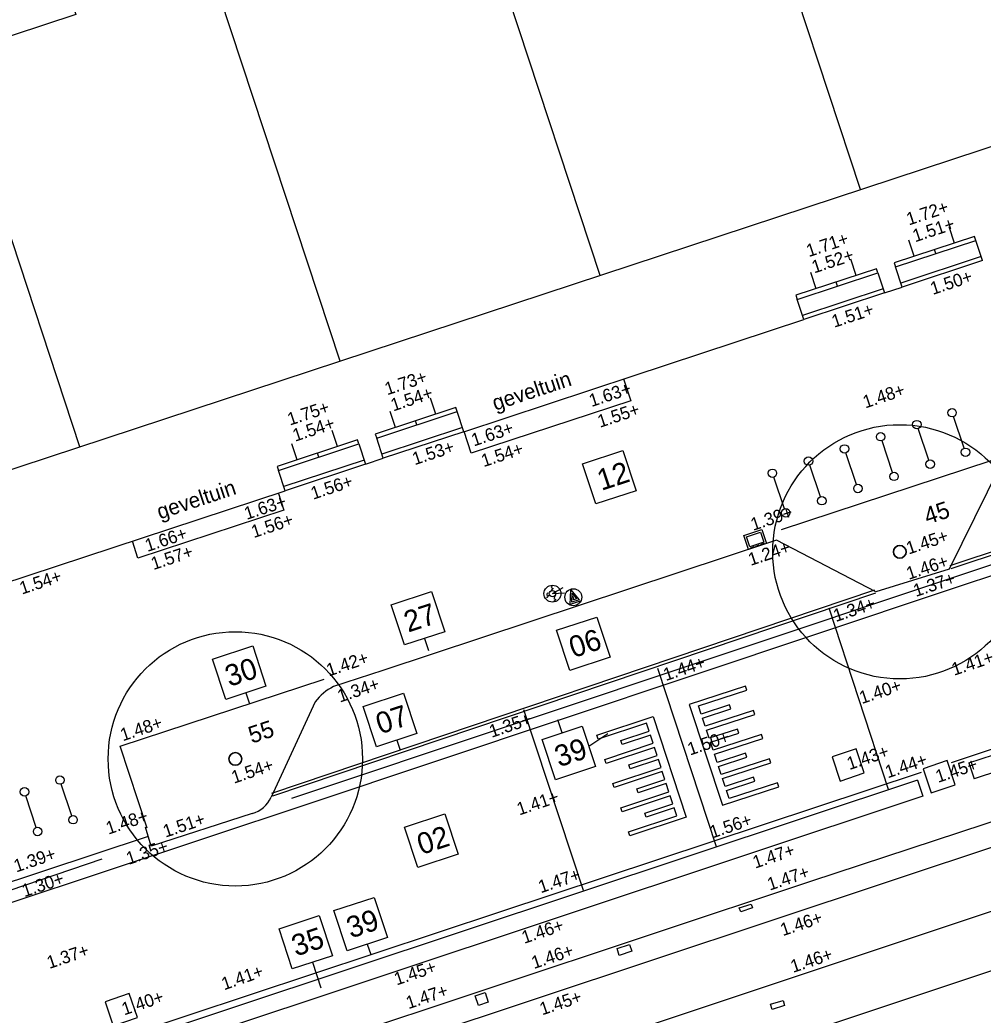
# Model space of a CAD drawing. Extents: x 122462 to 123306, y 485548 to 486417.
# Drawn here: x 122830.05 to 122852.78, y 486190.57 to 486214.05 of the extents above; entities that cross this region are included whole.
import ezdxf

# ---------------------------------------------------------------- set-up
doc = ezdxf.new("R2010")
doc.units = 0
for name, color, linetype in [('B nummers', 7, 'Continuous'), ('B-WE-AL-T25', 7, 'Continuous'), ('B-WE-AL-WERKGRENS-G', 7, 'Continuous'), ('B-WE-GR-BOOM-S', 7, 'Continuous'), ('B-WE-GR-BOOM_BOOMDIAMETER', 7, 'Continuous'), ('B-WE-IE-MEUBILAIR_WEGMEUBILAIR-S', 7, 'Continuous'), ('B-WE-OG-BEBOUWING_PORTIEK1-G', 7, 'Continuous'), ('B-WE-OG-BEBOUWING_TRAP-G', 7, 'Continuous'), ('B-WE-OG-HOOGTEPUNT-S', 7, 'Continuous'), ('B-WE-OG-TOPOKAART-G', 7, 'Continuous'), ('B-WE-VH-MATERIAALGRENS_ASFALT-G', 7, 'Continuous'), ('B-WE-VW-MARKERING_LANGS_STREEP_DOORGETROKKEN_010-G', 7, 'Continuous'), ('Level 4', 7, 'Continuous'), ('Level 5', 7, 'Continuous'), ('V Hoogtelijn', 7, 'Continuous'), ('V markering 1-1 10 cm', 7, 'Continuous'), ('V markering figuratie', 7, 'Continuous'), ('V markering ononderbroken streep 10 cm', 7, 'Continuous'), ('V materiaalscheiding algemeen', 7, 'Continuous'), ('V meubilair fietsenrek', 7, 'Continuous'), ('V meubilair verkeersbord', 7, 'Continuous'), ('V opsluitband 100x200 mm', 7, 'Continuous'), ('V Rails', 7, 'Continuous'), ('V riool putdeksel', 7, 'Continuous'), ('V riool trottoirkolk', 7, 'Continuous'), ('V Scheidingsband tramband', 7, 'Continuous'), ('V trottoirband 180-200x250 mm specie', 7, 'Continuous')]:
    doc.layers.add(name, color=color, linetype=linetype)

msp = doc.modelspace()

# ---------------------------------------------------------------- linework, layer by layer
at = {"layer": 'B nummers'}
for p, q in [((122839.601, 486199.455), (122839.695, 486199.171)), ((122835.381, 486198.173), (122835.467, 486197.912)), ((122842.847, 486197.227), (122842.746, 486197.532)), ((122843.478, 486196.909), (122843.926, 486197.208)), ((122838.941, 486197.055), (122839.021, 486196.817)), ((122838.248, 486192.238), (122838.328, 486191.997)), ((122836.953, 486191.812), (122837.151, 486191.211))]:
    msp.add_line(p, q, dxfattribs=at)
for points in [[(122843.326, 486203.577), (122844.276, 486203.89), (122844.589, 486202.94), (122843.639, 486202.627)], [(122838.813, 486200.248), (122839.763, 486200.562), (122840.076, 486199.612), (122839.126, 486199.299)], [(122842.712, 486199.646), (122843.662, 486199.959), (122843.975, 486199.01), (122843.025, 486198.696)], [(122834.593, 486198.966), (122835.543, 486199.279), (122835.856, 486198.33), (122834.907, 486198.016)], [(122838.153, 486197.848), (122839.102, 486198.161), (122839.416, 486197.211), (122838.466, 486196.898)], [(122838.153, 486197.848), (122839.102, 486198.161), (122839.416, 486197.211), (122838.466, 486196.898)], [(122842.372, 486197.071), (122843.321, 486197.384), (122843.635, 486196.434), (122842.685, 486196.121)], [(122839.126, 486195), (122840.076, 486195.314), (122840.389, 486194.364), (122839.44, 486194.051)], [(122837.46, 486193.031), (122838.41, 486193.345), (122838.723, 486192.395), (122837.773, 486192.082)], [(122836.165, 486192.605), (122837.115, 486192.918), (122837.428, 486191.969), (122836.478, 486191.655)]]:
    msp.add_lwpolyline(points, close=True, dxfattribs=at)
at = {"layer": 'B-WE-AL-WERKGRENS-G'}
msp.add_lwpolyline([(122857.632, 486078.279), (122830.484, 486160.606), (122900.937, 486183.81), (122887.855, 486222.555), (122665.445, 486149.273), (122678.196, 486110.449), (122807.072, 486152.895), (122835.324, 486068.154)], dxfattribs=at)
at = {"layer": 'B-WE-GR-BOOM-S'}
for centre, radius in [((122850.813, 486201.497), 3), ((122850.813, 486201.497), 0.15), ((122835.134, 486196.612), 3), ((122835.134, 486196.612), 0.15)]:
    msp.add_circle(centre, radius, dxfattribs=at)
for centre, start, end in [((122850.813, 486201.497), 0, 180), ((122850.813, 486201.497), 180, 0), ((122835.134, 486196.612), 0, 180), ((122835.134, 486196.612), 180, 0)]:
    msp.add_arc(centre, 0.15, start, end, dxfattribs=at)
at = {"layer": 'B-WE-IE-MEUBILAIR_WEGMEUBILAIR-S'}
for p, q in [((122842.598, 486200.593), (122842.61, 486200.599)), ((122842.617, 486200.51), (122842.868, 486200.656)), ((122842.617, 486200.51), (122842.904, 486200.532)), ((122842.487, 486200.422), (122842.5, 486200.427)), ((122842.659, 486200.334), (122842.671, 486200.34))]:
    msp.add_line(p, q, dxfattribs=at)
for points in [[(122842.502, 486200.531), (122842.479, 486200.486), (122842.524, 486200.464), (122842.487, 486200.422), (122842.492, 486200.435)], [(122842.612, 486200.703), (122842.59, 486200.658), (122842.634, 486200.635), (122842.598, 486200.593), (122842.603, 486200.606)], [(122842.673, 486200.444), (122842.651, 486200.399), (122842.696, 486200.376), (122842.659, 486200.334), (122842.664, 486200.347)]]:
    msp.add_lwpolyline(points, dxfattribs=at)
for radius in [0.2, 0.0745]:
    msp.add_circle((122842.617, 486200.51), radius, dxfattribs=at)
at = {"layer": 'B-WE-OG-BEBOUWING_PORTIEK1-G'}
for p, q in [((122852.103, 486208.783), (122851.978, 486209.163)), ((122851.153, 486208.47), (122851.028, 486208.85)), ((122851.659, 486208.532), (122851.628, 486208.627)), ((122849.785, 486208.019), (122849.66, 486208.398)), ((122848.836, 486207.705), (122848.71, 486208.085)), ((122849.342, 486207.767), (122849.31, 486207.862)), ((122839.862, 486204.745), (122839.737, 486205.125)), ((122838.912, 486204.431), (122838.787, 486204.811)), ((122839.418, 486204.493), (122839.387, 486204.588)), ((122837.544, 486203.98), (122837.419, 486204.36)), ((122836.595, 486203.667), (122836.469, 486204.047)), ((122837.101, 486203.728), (122837.069, 486203.823))]:
    msp.add_line(p, q, dxfattribs=at)
for points in [[(122850.71, 486208.218), (122852.609, 486208.845), (122852.578, 486208.94), (122850.678, 486208.313)], [(122848.392, 486207.454), (122850.291, 486208.08), (122850.26, 486208.175), (122848.361, 486207.549)], [(122838.469, 486204.18), (122840.368, 486204.807), (122840.337, 486204.902), (122838.437, 486204.275)], [(122836.151, 486203.415), (122838.05, 486204.042), (122838.019, 486204.137), (122836.12, 486203.51)]]:
    msp.add_lwpolyline(points, close=True, dxfattribs=at)
at = {"layer": 'B-WE-OG-BEBOUWING_TRAP-G'}
for points in [[(122852.734, 486208.465), (122850.835, 486207.839)], [(122852.766, 486208.37), (122850.867, 486207.744)], [(122850.417, 486207.7), (122848.517, 486207.074)], [(122850.448, 486207.606), (122848.549, 486206.979)], [(122840.493, 486204.427), (122838.594, 486203.8)], [(122840.525, 486204.332), (122838.626, 486203.705)], [(122838.176, 486203.662), (122836.276, 486203.035)], [(122838.207, 486203.567), (122836.308, 486202.94)]]:
    msp.add_lwpolyline(points, dxfattribs=at)
at = {"layer": 'B-WE-OG-TOPOKAART-G'}
for p, q in [((122852.766, 486208.37), (122852.609, 486208.845)), ((122848.549, 486206.979), (122848.392, 486207.454)), ((122840.525, 486204.332), (122840.368, 486204.807)), ((122836.308, 486202.94), (122836.151, 486203.415))]:
    msp.add_line(p, q, dxfattribs=at)
for points in [[(122850.291, 486208.08), (122850.448, 486207.606), (122850.867, 486207.744), (122850.71, 486208.218)], [(122840.525, 486204.332), (122844.524, 486205.651), (122848.549, 486206.979)], [(122838.05, 486204.042), (122838.207, 486203.567), (122838.626, 486203.705), (122838.469, 486204.18)], [(122828.254, 486200.283), (122832.249, 486201.601), (122836.308, 486202.94)]]:
    msp.add_lwpolyline(points, dxfattribs=at)
at = {"layer": 'B-WE-VH-MATERIAALGRENS_ASFALT-G'}
msp.add_lwpolyline([(122890.684, 486213.94), (122878.693, 486209.938), (122852.013, 486201.099)], dxfattribs=at)
at = {"layer": 'B-WE-VW-MARKERING_LANGS_STREEP_DOORGETROKKEN_010-G'}
msp.add_lwpolyline([(122890.662, 486214.006), (122878.671, 486210.004), (122851.991, 486201.165)], dxfattribs=at)
at = {"layer": 'Level 4'}
for p, q in [((122849.882, 486210.043), (122846.435, 486220.504)), ((122843.743, 486208.02), (122840.703, 486217.248)), ((122837.605, 486205.998), (122834.158, 486216.458)), ((122831.467, 486203.975), (122828.426, 486213.204))]:
    msp.add_line(p, q, dxfattribs=at)
at = {"layer": 'Level 5'}
msp.add_lwpolyline([(122830.965, 486215.406), (122831.371, 486214.174), (122828.426, 486213.204)], dxfattribs=at)
at = {"layer": 'V Hoogtelijn'}
for p, q in [((122843.664, 486197.171), (122844.993, 486197.612)), ((122844.834, 486197.454), (122843.695, 486197.076)), ((122844.896, 486197.264), (122844.834, 486197.454)), ((122844.993, 486197.612), (122845.773, 486195.237)), ((122844.232, 486197.044), (122844.896, 486197.264)), ((122843.695, 486197.076), (122843.664, 486197.171)), ((122843.852, 486196.601), (122844.99, 486196.979)), ((122844.263, 486196.949), (122844.232, 486197.044)), ((122844.928, 486197.169), (122844.263, 486196.949)), ((122844.99, 486196.979), (122844.928, 486197.169)), ((122845.022, 486196.884), (122843.883, 486196.506)), ((122845.084, 486196.694), (122845.022, 486196.884)), ((122843.883, 486196.506), (122843.852, 486196.601)), ((122844.42, 486196.474), (122845.084, 486196.694)), ((122845.115, 486196.599), (122844.451, 486196.379)), ((122845.178, 486196.409), (122845.115, 486196.599)), ((122844.04, 486196.031), (122845.178, 486196.409)), ((122845.209, 486196.313), (122844.071, 486195.936)), ((122844.451, 486196.379), (122844.42, 486196.474)), ((122845.271, 486196.123), (122845.209, 486196.313)), ((122844.071, 486195.936), (122844.04, 486196.031)), ((122844.608, 486195.903), (122845.271, 486196.123)), ((122845.302, 486196.028), (122844.639, 486195.808)), ((122845.365, 486195.838), (122845.302, 486196.028)), ((122844.228, 486195.461), (122845.365, 486195.838)), ((122844.639, 486195.808), (122844.608, 486195.903)), ((122845.396, 486195.743), (122844.259, 486195.366)), ((122844.794, 486195.334), (122845.458, 486195.554)), ((122845.458, 486195.554), (122845.396, 486195.743)), ((122844.259, 486195.366), (122844.228, 486195.461)), ((122844.825, 486195.239), (122844.794, 486195.334)), ((122845.489, 486195.459), (122844.825, 486195.239)), ((122845.552, 486195.269), (122845.489, 486195.459)), ((122844.413, 486194.891), (122845.552, 486195.269)), ((122845.773, 486195.237), (122844.444, 486194.796)), ((122844.444, 486194.796), (122844.413, 486194.891))]:
    msp.add_line(p, q, dxfattribs=at)
for points in [[(122850.549, 486195.889), (122849.145, 486200.165)], [(122846.487, 486194.535), (122845.105, 486198.746)], [(122843.347, 486193.504), (122841.945, 486197.769)]]:
    msp.add_lwpolyline(points, dxfattribs=at)
at = {"layer": 'V markering 1-1 10 cm'}
for points in [[(122854.786, 486201.793), (122851.845, 486200.815), (122836.46, 486195.681)], [(122854.874, 486201.561), (122851.93, 486200.584), (122836.82, 486195.535), (122827.344, 486192.387)], [(122827.25, 486192.644), (122831.993, 486194.256)]]:
    msp.add_lwpolyline(points, dxfattribs=at)
at = {"layer": 'V markering figuratie'}
for p, q in [((122847.174, 486198.328), (122845.843, 486197.892)), ((122846.064, 486197.86), (122847.205, 486198.233)), ((122847.205, 486198.233), (122847.174, 486198.328)), ((122845.843, 486197.892), (122846.628, 486195.519)), ((122846.127, 486197.67), (122846.064, 486197.86)), ((122846.793, 486197.887), (122846.127, 486197.67)), ((122846.159, 486197.575), (122846.824, 486197.793)), ((122847.362, 486197.757), (122846.222, 486197.385)), ((122846.824, 486197.793), (122846.793, 486197.887)), ((122847.393, 486197.663), (122847.362, 486197.757)), ((122846.222, 486197.385), (122846.159, 486197.575)), ((122846.252, 486197.289), (122847.393, 486197.663)), ((122846.315, 486197.1), (122846.252, 486197.289)), ((122846.98, 486197.317), (122846.315, 486197.1)), ((122846.347, 486197.005), (122847.012, 486197.222)), ((122847.012, 486197.222), (122846.98, 486197.317)), ((122846.41, 486196.814), (122846.347, 486197.005)), ((122847.549, 486197.187), (122846.41, 486196.814)), ((122846.441, 486196.72), (122847.581, 486197.092)), ((122847.581, 486197.092), (122847.549, 486197.187)), ((122847.168, 486196.747), (122846.504, 486196.53)), ((122847.2, 486196.652), (122847.168, 486196.747)), ((122846.504, 486196.53), (122846.441, 486196.72)), ((122846.536, 486196.435), (122847.2, 486196.652)), ((122847.737, 486196.617), (122846.598, 486196.244)), ((122846.63, 486196.149), (122847.769, 486196.522)), ((122847.769, 486196.522), (122847.737, 486196.617)), ((122846.598, 486196.244), (122846.536, 486196.435)), ((122846.692, 486195.961), (122846.63, 486196.149)), ((122847.357, 486196.178), (122846.692, 486195.961)), ((122846.724, 486195.866), (122847.389, 486196.083)), ((122847.927, 486196.049), (122846.786, 486195.676)), ((122847.389, 486196.083), (122847.357, 486196.178)), ((122847.958, 486195.954), (122847.927, 486196.049)), ((122846.628, 486195.519), (122847.958, 486195.954)), ((122846.786, 486195.676), (122846.724, 486195.866))]:
    msp.add_line(p, q, dxfattribs=at)
for points in [[(122847.333, 486193.099), (122847.058, 486193.001), (122847.026, 486193.096), (122847.303, 486193.186), (122847.333, 486193.099)], [(122844.436, 486192.235), (122844.488, 486192.076), (122844.191, 486191.976), (122844.141, 486192.139), (122844.436, 486192.235)], [(122840.869, 486190.79), (122840.796, 486191.024), (122841.029, 486191.099), (122841.101, 486190.87), (122840.869, 486190.79)], [(122847.765, 486190.824), (122848.059, 486190.912), (122848.089, 486190.795), (122847.8, 486190.698), (122847.765, 486190.824)]]:
    msp.add_lwpolyline(points, dxfattribs=at)
at = {"layer": 'V markering ononderbroken streep 10 cm'}
for points in [[(122852.036, 486196.524), (122862.304, 486199.937), (122870.288, 486202.571), (122874.361, 486203.912), (122877.937, 486205.084)], [(122850.214, 486200.59), (122835.991, 486195.795)], [(122828.129, 486188.619), (122841.373, 486193.005), (122851.321, 486196.3)]]:
    msp.add_lwpolyline(points, dxfattribs=at)
at = {"layer": 'V materiaalscheiding algemeen'}
for points in [[(122828.771, 486187.102), (122837.36, 486189.952), (122848.716, 486193.729), (122856.341, 486196.233), (122866.652, 486199.655), (122878.268, 486203.536), (122881.909, 486204.772)], [(122850.236, 486200.524), (122836.013, 486195.729)]]:
    msp.add_lwpolyline(points, dxfattribs=at)
at = {"layer": 'V meubilair fietsenrek'}
for p, q in [((122852.33, 486203.94), (122852.078, 486204.686)), ((122851.496, 486203.659), (122851.245, 486204.404)), ((122850.644, 486203.372), (122850.393, 486204.117)), ((122849.793, 486203.085), (122849.541, 486203.83)), ((122848.941, 486202.798), (122848.69, 486203.543)), ((122848.089, 486202.51), (122847.838, 486203.256)), ((122831.273, 486195.272), (122831.027, 486196.018)), ((122830.436, 486194.995), (122830.189, 486195.741))]:
    msp.add_line(p, q, dxfattribs=at)
for centre in [(122852.046, 486204.78), (122851.213, 486204.499), (122850.361, 486204.212), (122849.509, 486203.925), (122852.362, 486203.846), (122848.658, 486203.638), (122851.528, 486203.564), (122847.806, 486203.35), (122850.676, 486203.277), (122849.825, 486202.99), (122848.973, 486202.703), (122848.121, 486202.416), (122830.995, 486196.113), (122830.158, 486195.836), (122831.305, 486195.177), (122830.468, 486194.9)]:
    msp.add_circle(centre, 0.1, dxfattribs=at)
at = {"layer": 'V meubilair verkeersbord'}
msp.add_lwpolyline([(122843.271, 486200.333), (122843.032, 486200.254), (122843.051, 486200.601), (122843.249, 486200.366), (122843.073, 486200.308), (122843.078, 486200.52), (122843.181, 486200.386), (122843.116, 486200.364), (122843.115, 486200.406), (122843.101, 486200.454)], dxfattribs=at)
msp.add_circle((122843.109, 486200.425), 0.2, dxfattribs=at)
at = {"layer": 'V opsluitband 100x200 mm'}
for points in [[(122844.295, 486205.578), (122844.465, 486205.058), (122840.7, 486203.822), (122840.532, 486204.334)], [(122848.025, 486202.025), (122852.968, 486203.654)], [(122836.143, 486202.896), (122836.279, 486202.481), (122832.836, 486201.351), (122832.705, 486201.752)], [(122833.053, 486194.977), (122832.416, 486196.91), (122837.232, 486198.492)]]:
    msp.add_lwpolyline(points, dxfattribs=at)
at = {"layer": 'V Rails'}
for p, q in [((122714.919, 486148.627), (122859.557, 486196.72)), ((122715.373, 486147.26), (122860.011, 486195.354)), ((122712.39, 486144.878), (122860.43, 486194.095))]:
    msp.add_line(p, q, dxfattribs=at)
at = {"layer": 'V riool putdeksel'}
for points in [[(122849.406, 486196.09), (122849.974, 486196.282), (122849.782, 486196.85), (122849.214, 486196.658)], [(122851.552, 486195.81), (122852.121, 486196.001), (122851.929, 486196.57), (122851.361, 486196.378)], [(122832.255, 486190.315), (122832.823, 486190.507), (122832.631, 486191.075), (122832.063, 486190.883)]]:
    msp.add_lwpolyline(points, close=True, dxfattribs=at)
at = {"layer": 'V riool trottoirkolk'}
for p, q in [((122847.129, 486201.885), (122847.557, 486202.027)), ((122847.557, 486202.027), (122847.667, 486201.695)), ((122847.24, 486201.553), (122847.129, 486201.885)), ((122847.667, 486201.695), (122847.24, 486201.553)), ((122847.56, 486201.675), (122847.529, 486201.665)), ((122847.605, 486201.69), (122847.56, 486201.675)), ((122847.619, 486201.679), (122847.618, 486201.684)), ((122847.287, 486201.569), (122847.285, 486201.573)), ((122847.368, 486201.611), (122847.292, 486201.586)), ((122847.382, 486201.6), (122847.38, 486201.605)), ((122847.406, 486201.608), (122847.404, 486201.613)), ((122847.486, 486201.651), (122847.41, 486201.625)), ((122847.501, 486201.64), (122847.499, 486201.644)), ((122847.524, 486201.647), (122847.523, 486201.652))]:
    msp.add_line(p, q, dxfattribs=at)
msp.add_lwpolyline([(122847.193, 486201.854), (122847.525, 486201.964), (122847.604, 486201.726), (122847.271, 486201.616)], close=True, dxfattribs=at)
for centre, start, end in [((122847.532, 486201.655), 108.335, 198.335), ((122847.608, 486201.68), 18.335, 108.335), ((122847.295, 486201.577), 108.335, 198.335), ((122847.371, 486201.602), 18.335, 108.335), ((122847.414, 486201.616), 108.335, 198.335), ((122847.49, 486201.641), 18.335, 108.335)]:
    msp.add_arc(centre, 0.01, start, end, dxfattribs=at)
at = {"layer": 'V Scheidingsband tramband'}
for p, q in [((122852.44, 486196.519), (122877.676, 486204.816)), ((122852.44, 486196.519), (122852.565, 486196.139)), ((122851.231, 486196.112), (122851.357, 486195.732))]:
    msp.add_line(p, q, dxfattribs=at)
for points in [[(122877.801, 486204.436), (122852.565, 486196.139)], [(122851.231, 486196.112), (122829.745, 486188.966)], [(122851.357, 486195.732), (122829.871, 486188.586)]]:
    msp.add_lwpolyline(points, dxfattribs=at)
at = {"layer": 'V trottoirband 180-200x250 mm specie'}
for points in [[(122854.641, 486204), (122853.172, 486203.51), (122851.979, 486201.087), (122850.249, 486200.553), (122847.903, 486201.773), (122838.612, 486198.694), (122837.453, 486198.316)], [(122837.02, 486197.958), (122835.979, 486195.708)], [(122835.528, 486195.326), (122833.15, 486194.555), (122833.015, 486194.999)], [(122833.081, 486194.781), (122818.107, 486189.829), (122805.552, 486185.683), (122794.641, 486182.031), (122786.085, 486179.205)]]:
    msp.add_lwpolyline(points, dxfattribs=at)
for centre, radius, start, end in [((122837.939, 486197.287), 1.138, 115.2914, 143.8758), ((122835.359, 486195.983), 0.678, 284.4373, 336.0923)]:
    msp.add_arc(centre, radius, start, end, dxfattribs=at)

# ---------------------------------------------------------------- texts
at = {"layer": 'B nummers'}
for s, p in [('12', (122843.772, 486202.934)), ('27', (122839.212, 486199.59)), ('06', (122843.11, 486198.988)), ('30', (122834.992, 486198.308)), ('07', (122838.551, 486197.189)), ('07', (122838.551, 486197.189)), ('39', (122842.77, 486196.412)), ('02', (122839.524, 486194.342)), ('39', (122837.859, 486192.373)), ('35', (122836.563, 486191.947))]:
    msp.add_text(s, height=0.5, rotation=18.2603, dxfattribs=at).set_placement(p)
at = {"layer": 'B-WE-AL-T25'}
for p in [(122841.267, 486204.824), (122833.354, 486202.26)]:
    msp.add_text('geveltuin', height=0.36, rotation=18.3134, dxfattribs=at).set_placement(p)
at = {"layer": 'B-WE-GR-BOOM_BOOMDIAMETER'}
for s, p in [('45', (122851.464, 486202.137)), ('55', (122835.521, 486196.969))]:
    msp.add_text(s, height=0.4, rotation=18.3221, dxfattribs=at).set_placement(p)
at = {"layer": 'B-WE-OG-HOOGTEPUNT-S'}
for s, rotation, p in [('1.72+', 18.1325, (122851.026, 486209.195)), ('1.51+', 18.1325, (122851.172, 486208.799)), ('1.71+', 18.1325, (122848.665, 486208.449)), ('1.52+', 18.1325, (122848.792, 486208.064)), ('1.50+', 18.1325, (122851.59, 486207.557)), ('1.51+', 18.1325, (122849.263, 486206.782)), ('1.73+', 18.1325, (122838.717, 486205.189)), ('1.63+', 18.1325, (122843.537, 486204.912)), ('1.54+', 18.1325, (122838.859, 486204.808)), ('1.48+', 18.3965, (122849.999, 486204.879)), ('1.75+', 18.1325, (122836.42, 486204.473)), ('1.55+', 18.1325, (122843.738, 486204.422)), ('1.54+', 18.1325, (122836.544, 486204.094)), ('1.63+', 18.1325, (122840.761, 486203.982)), ('1.53+', 18.1325, (122839.366, 486203.539)), ('1.54+', 18.1325, (122840.994, 486203.494)), ('1.56+', 18.1325, (122836.971, 486202.726)), ('1.63+', 18.1325, (122835.401, 486202.249)), ('1.39+', 18.3965, (122847.352, 486201.99)), ('1.56+', 18.1325, (122835.567, 486201.82)), ('1.66+', 18.1325, (122833.06, 486201.494)), ('1.45+', 18.3965, (122851.022, 486201.431)), ('1.24+', 18.3965, (122847.294, 486201.163)), ('1.57+', 18.1325, (122833.201, 486201.065)), ('1.46+', 18.3965, (122851.025, 486200.835)), ('1.54+', 18.1325, (122830.099, 486200.487)), ('1.37+', 18.3965, (122851.19, 486200.43)), ('1.34+', 18.4543, (122849.303, 486199.84)), ('1.42+', 18.3802, (122837.341, 486198.555)), ('1.41+', 18.3965, (122852.093, 486198.572)), ('1.44+', 18.4543, (122845.292, 486198.447)), ('1.34+', 18.3802, (122837.6, 486197.938)), ('1.40+', 18.4543, (122849.916, 486197.904)), ('1.48+', 18.3802, (122832.478, 486197.026)), ('1.35+', 18.4543, (122841.182, 486197.109)), ('1.50+', 18.4543, (122845.862, 486196.69)), ('1.43+', 18.4543, (122849.622, 486196.347)), ('1.54+', 18.3802, (122835.1, 486196.026)), ('1.44+', 18.4543, (122850.526, 486196.152)), ('1.45+', 18.4543, (122851.715, 486196.044)), ('1.41+', 18.4543, (122841.834, 486195.275)), ('1.48+', 18.3802, (122832.139, 486194.824)), ('1.51+', 18.3802, (122833.486, 486194.752)), ('1.56+', 18.4543, (122846.386, 486194.732)), ('1.35+', 18.3802, (122832.616, 486194.11)), ('1.39+', 18.3802, (122829.964, 486193.931)), ('1.47+', 18.3965, (122847.4, 486194.021)), ('1.47+', 18.4543, (122842.342, 486193.441)), ('1.47+', 18.3965, (122847.744, 486193.502)), ('1.30+', 18.3802, (122830.156, 486193.348)), ('1.46+', 18.3717, (122841.949, 486192.248)), ('1.46+', 18.3965, (122848.053, 486192.429)), ('1.37+', 18.3802, (122830.746, 486191.655)), ('1.46+', 18.3717, (122842.18, 486191.653)), ('1.46+', 18.3965, (122848.293, 486191.562)), ('1.41+', 19.1194, (122834.868, 486191.151)), ('1.45+', 18.3717, (122838.939, 486191.265)), ('1.47+', 18.3717, (122839.219, 486190.706)), ('1.40+', 18.3965, (122832.511, 486190.558)), ('1.45+', 18.3717, (122842.373, 486190.56))]:
    msp.add_text(s, height=0.3, rotation=rotation, dxfattribs=at).set_placement(p)

doc.saveas('drawing.dxf')
